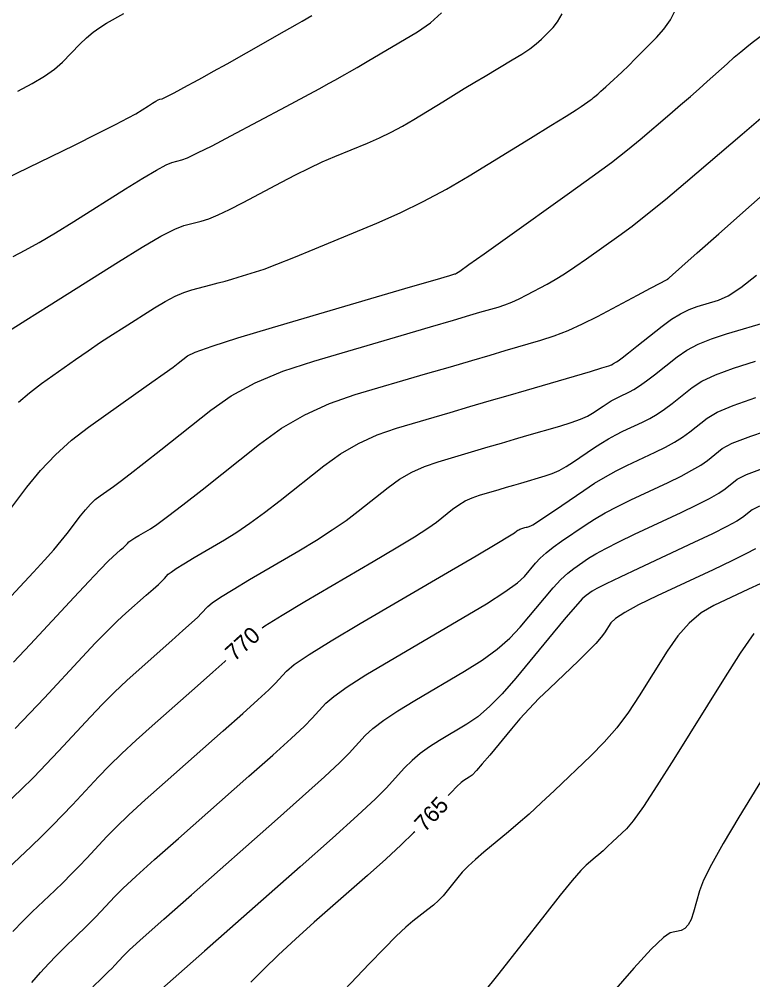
# Model space of a CAD drawing. Extents: x 2082232 to 2083549, y 592624 to 593832.
# Drawn here: x 2083459.8 to 2083491.12, y 592766.54 to 592807.54 of the extents above; entities that cross this region are included whole.
import ezdxf

# ---------------------------------------------------------------- set-up
doc = ezdxf.new("R2010")
doc.units = 0
doc.layers.add('DT_X_Contour_Major', color=7, linetype='Continuous')
doc.layers.add('DT_X_Contour_Minor', color=7, linetype='Continuous')

msp = doc.modelspace()

# ---------------------------------------------------------------- linework, layer by layer
at = {"layer": 'DT_X_Contour_Major'}
for points in [[(2083459.735, 592804.471), (2083460.356, 592804.793), (2083460.881, 592805.106), (2083461.308, 592805.409), (2083461.638, 592805.702), (2083462.39, 592806.473), (2083462.672, 592806.745), (2083462.953, 592806.985), (2083463.235, 592807.191), (2083463.517, 592807.365), (2083464.268, 592807.784)], [(2083458.618, 592785.569), (2083460.119, 592787.562), (2083460.706, 592788.284), (2083461.342, 592788.952), (2083462.027, 592789.567), (2083462.76, 592790.13), (2083464.781, 592791.56), (2083465.463, 592792.043), (2083465.991, 592792.422), (2083466.366, 592792.695), (2083466.589, 592792.864), (2083466.978, 592793.172), (2083467.314, 592793.335), (2083468.03, 592793.59), (2083469.127, 592793.939), (2083470.603, 592794.382), (2083475.048, 592795.685), (2083476.507, 592796.113), (2083477.551, 592796.42), (2083478.181, 592796.604), (2083478.396, 592796.667), (2083478.415, 592796.673), (2083478.422, 592796.676), (2083478.43, 592796.679), (2083478.438, 592796.682), (2083478.446, 592796.686), (2083478.468, 592796.698), (2083478.604, 592796.793), (2083478.996, 592797.071), (2083479.643, 592797.531), (2083480.546, 592798.173), (2083483.294, 592800.128), (2083484.255, 592800.82), (2083485.078, 592801.431), (2083485.762, 592801.959), (2083486.307, 592802.406), (2083487.577, 592803.489), (2083488.033, 592803.88), (2083488.45, 592804.241), (2083488.828, 592804.573), (2083489.167, 592804.875), (2083490.018, 592805.641), (2083490.324, 592805.913), (2083490.604, 592806.153), (2083490.857, 592806.362), (2083491.083, 592806.54), (2083491.652, 592806.974)], [(2083470.169, 592781.57), (2083470.284, 592781.648), (2083471.02, 592782.106), (2083471.994, 592782.685), (2083474.906, 592784.39), (2083475.894, 592784.976), (2083476.673, 592785.452), (2083477.244, 592785.82), (2083477.607, 592786.079), (2083478.296, 592786.625), (2083478.561, 592786.816), (2083478.842, 592786.979), (2083479.137, 592787.114), (2083479.446, 592787.221), (2083480.292, 592787.469), (2083480.605, 592787.561), (2083480.91, 592787.65), (2083481.207, 592787.737), (2083482.257, 592788.044), (2083482.546, 592788.144), (2083482.844, 592788.278), (2083483.15, 592788.446), (2083483.464, 592788.647), (2083484.315, 592789.228), (2083484.632, 592789.437), (2083484.948, 592789.628), (2083485.262, 592789.801), (2083485.573, 592789.955), (2083486.401, 592790.343), (2083486.713, 592790.502), (2083487.029, 592790.689), (2083487.347, 592790.903), (2083487.668, 592791.144), (2083488.53, 592791.824), (2083488.941, 592792.085), (2083489.529, 592792.359), (2083490.295, 592792.645), (2083491.237, 592792.944)], [(2083491.226, 592784.928), (2083490.821, 592784.716), (2083490.22, 592784.421), (2083489.423, 592784.043), (2083487.037, 592782.926), (2083486.242, 592782.54), (2083485.646, 592782.219), (2083485.25, 592781.963), (2083485.052, 592781.773), (2083484.791, 592781.353), (2083484.647, 592781.16), (2083484.412, 592780.896), (2083484.086, 592780.562), (2083483.669, 592780.156), (2083482.434, 592778.98), (2083481.986, 592778.541), (2083481.566, 592778.107), (2083481.174, 592777.678), (2083480.811, 592777.254), (2083479.883, 592776.129), (2083479.567, 592775.754), (2083479.317, 592775.471), (2083479.132, 592775.282), (2083479.013, 592775.185), (2083478.782, 592775.05), (2083478.665, 592774.959), (2083478.484, 592774.789), (2083478.24, 592774.54), (2083478.112, 592774.401)], [(2083454.974, 592766.411), (2083455.298, 592766.825), (2083455.667, 592767.278), (2083456.08, 592767.77), (2083457.244, 592769.133), (2083457.685, 592769.635), (2083458.133, 592770.122), (2083458.59, 592770.591), (2083459.054, 592771.044), (2083460.304, 592772.229), (2083460.766, 592772.674), (2083461.215, 592773.12), (2083461.651, 592773.566), (2083462.074, 592774.013), (2083463.185, 592775.206), (2083463.64, 592775.678), (2083464.173, 592776.198), (2083464.783, 592776.766), (2083465.472, 592777.383), (2083467.41, 592779.092), (2083468.064, 592779.672), (2083468.572, 592780.131), (2083468.614, 592780.17)], [(2083476.682, 592772.863), (2083476.632, 592772.811), (2083476.103, 592772.3), (2083475.445, 592771.694), (2083474.66, 592770.993), (2083472.395, 592768.997), (2083471.589, 592768.275), (2083470.869, 592767.608), (2083470.235, 592766.996), (2083469.687, 592766.437)]]:
    msp.add_lwpolyline(points, dxfattribs=at)
at = {"layer": 'DT_X_Contour_Minor'}
for points in [[(2083459.199, 592800.729), (2083462.15, 592802.17), (2083463.144, 592802.658), (2083463.912, 592803.043), (2083464.454, 592803.326), (2083464.77, 592803.505), (2083465.31, 592803.845), (2083465.493, 592803.958), (2083465.634, 592804.041), (2083465.734, 592804.096), (2083465.794, 592804.12), (2083465.897, 592804.147), (2083465.959, 592804.17), (2083466.064, 592804.22), (2083466.214, 592804.296), (2083466.409, 592804.398), (2083466.988, 592804.706), (2083467.256, 592804.851), (2083467.625, 592805.055), (2083468.096, 592805.318), (2083468.669, 592805.64), (2083470.332, 592806.578), (2083470.896, 592806.897), (2083471.343, 592807.151), (2083471.672, 592807.339), (2083471.883, 592807.462), (2083472.289, 592807.702)], [(2083459.345, 592794.228), (2083460.084, 592794.697), (2083461.073, 592795.32), (2083464.041, 592797.187), (2083465.049, 592797.808), (2083465.849, 592798.273), (2083466.441, 592798.58), (2083466.824, 592798.73), (2083467.568, 592798.922), (2083467.888, 592799.025), (2083468.293, 592799.193), (2083468.781, 592799.424), (2083469.353, 592799.719), (2083470.991, 592800.59), (2083471.594, 592800.903), (2083472.174, 592801.189), (2083472.731, 592801.447), (2083473.266, 592801.677), (2083474.661, 592802.254), (2083475.178, 592802.479), (2083475.679, 592802.721), (2083476.167, 592802.981), (2083476.64, 592803.258), (2083477.882, 592804.02), (2083478.344, 592804.302), (2083478.798, 592804.578), (2083479.245, 592804.847), (2083479.684, 592805.109), (2083480.846, 592805.799), (2083481.25, 592806.048), (2083481.592, 592806.28), (2083481.872, 592806.494), (2083482.091, 592806.691), (2083482.59, 592807.19), (2083482.78, 592807.429), (2083482.974, 592807.772)], [(2083459.533, 592797.412), (2083460.044, 592797.676), (2083460.646, 592798.014), (2083461.339, 592798.425), (2083462.122, 592798.91), (2083464.333, 592800.3), (2083465.078, 592800.762), (2083465.656, 592801.103), (2083466.066, 592801.324), (2083466.309, 592801.425), (2083466.733, 592801.534), (2083466.982, 592801.629), (2083467.414, 592801.832), (2083468.028, 592802.142), (2083468.824, 592802.56), (2083471.19, 592803.819), (2083471.986, 592804.244), (2083472.598, 592804.572), (2083473.028, 592804.804), (2083473.276, 592804.94), (2083473.691, 592805.174), (2083473.902, 592805.295), (2083474.224, 592805.483), (2083474.657, 592805.737), (2083475.201, 592806.059), (2083476.799, 592807.004), (2083477.354, 592807.384), (2083477.819, 592807.812)], [(2083459.77, 592791.196), (2083460.23, 592791.594), (2083460.748, 592791.985), (2083462.204, 592793.016), (2083462.743, 592793.392), (2083463.267, 592793.749), (2083463.776, 592794.085), (2083464.271, 592794.401), (2083465.568, 592795.218), (2083466.033, 592795.495), (2083466.453, 592795.717), (2083466.828, 592795.881), (2083467.159, 592795.989), (2083467.982, 592796.201), (2083468.287, 592796.281), (2083468.583, 592796.362), (2083468.87, 592796.444), (2083469.149, 592796.528), (2083469.883, 592796.753), (2083470.248, 592796.878), (2083470.792, 592797.084), (2083471.516, 592797.372), (2083472.42, 592797.742), (2083475.069, 592798.838), (2083476.06, 592799.272), (2083477.048, 592799.754), (2083478.033, 592800.283), (2083479.013, 592800.86), (2083481.624, 592802.462), (2083482.494, 592802.996), (2083483.145, 592803.4), (2083483.578, 592803.672), (2083483.792, 592803.812), (2083484.071, 592804.011), (2083484.169, 592804.081), (2083484.252, 592804.142), (2083484.32, 592804.195), (2083484.374, 592804.239), (2083484.499, 592804.345), (2083484.555, 592804.394), (2083484.632, 592804.462), (2083484.729, 592804.549), (2083484.847, 592804.654), (2083485.186, 592804.96), (2083485.34, 592805.102), (2083485.545, 592805.299), (2083485.803, 592805.552), (2083486.112, 592805.861), (2083487.007, 592806.756), (2083487.323, 592807.114), (2083487.599, 592807.516), (2083487.835, 592807.963)], [(2083459.074, 592782.503), (2083460.413, 592783.941), (2083460.879, 592784.449), (2083461.272, 592784.892), (2083461.594, 592785.271), (2083461.842, 592785.585), (2083462.409, 592786.338), (2083462.622, 592786.604), (2083462.833, 592786.836), (2083463.045, 592787.035), (2083463.256, 592787.201), (2083463.817, 592787.598), (2083464.101, 592787.808), (2083464.533, 592788.139), (2083465.113, 592788.592), (2083465.84, 592789.166), (2083467.976, 592790.86), (2083468.852, 592791.467), (2083469.876, 592792.017), (2083471.05, 592792.511), (2083472.372, 592792.949), (2083476.096, 592794.042), (2083477.355, 592794.411), (2083478.336, 592794.699), (2083479.04, 592794.905), (2083479.468, 592795.03), (2083480.238, 592795.256), (2083480.531, 592795.351), (2083480.833, 592795.469), (2083481.144, 592795.608), (2083481.465, 592795.77), (2083482.331, 592796.23), (2083482.679, 592796.427), (2083483.076, 592796.673), (2083483.521, 592796.967), (2083484.015, 592797.311), (2083485.394, 592798.292), (2083485.96, 592798.711), (2083486.623, 592799.231), (2083487.383, 592799.851), (2083488.24, 592800.573), (2083490.655, 592802.632), (2083491.454, 592803.314)], [(2083459.554, 592780.102), (2083460.267, 592780.856), (2083462.139, 592782.868), (2083462.769, 592783.542), (2083463.254, 592784.054), (2083463.595, 592784.405), (2083463.791, 592784.595), (2083464.121, 592784.886), (2083464.232, 592784.984), (2083464.318, 592785.063), (2083464.38, 592785.12), (2083464.416, 592785.157), (2083464.481, 592785.227), (2083464.525, 592785.263), (2083464.61, 592785.321), (2083464.735, 592785.399), (2083464.901, 592785.497), (2083465.396, 592785.787), (2083465.674, 592785.974), (2083466.134, 592786.315), (2083466.777, 592786.81), (2083467.604, 592787.46), (2083470.051, 592789.401), (2083470.995, 592790.079), (2083471.991, 592790.658), (2083473.04, 592791.137), (2083474.141, 592791.517), (2083477.145, 592792.399), (2083478.203, 592792.709), (2083479.121, 592792.978), (2083479.9, 592793.206), (2083480.54, 592793.393), (2083482.06, 592793.838), (2083482.64, 592794.027), (2083483.236, 592794.259), (2083483.851, 592794.534), (2083484.483, 592794.853), (2083486.193, 592795.762), (2083486.755, 592796.06), (2083487.157, 592796.274), (2083487.4, 592796.404), (2083487.484, 592796.449), (2083487.495, 592796.457), (2083487.5, 592796.461), (2083487.506, 592796.466), (2083487.514, 592796.472), (2083487.523, 592796.48), (2083487.55, 592796.503), (2083487.69, 592796.627), (2083488.088, 592796.981), (2083488.746, 592797.564), (2083489.662, 592798.379), (2083492.452, 592800.856)], [(2083459.618, 592777.273), (2083460.253, 592777.924), (2083460.869, 592778.575), (2083462.488, 592780.314), (2083463.059, 592780.92), (2083463.56, 592781.435), (2083463.991, 592781.859), (2083464.351, 592782.191), (2083465.217, 592782.954), (2083465.509, 592783.214), (2083465.736, 592783.419), (2083465.898, 592783.569), (2083465.994, 592783.665), (2083466.162, 592783.85), (2083466.279, 592783.946), (2083466.501, 592784.096), (2083466.83, 592784.301), (2083467.265, 592784.56), (2083468.566, 592785.322), (2083469.08, 592785.641), (2083469.647, 592786.027), (2083470.266, 592786.48), (2083470.938, 592787), (2083472.799, 592788.476), (2083473.517, 592788.991), (2083474.275, 592789.431), (2083475.072, 592789.796), (2083475.909, 592790.085), (2083478.194, 592790.755), (2083479.04, 592791.004), (2083479.865, 592791.245), (2083480.668, 592791.48), (2083481.449, 592791.709), (2083483.503, 592792.31), (2083484.18, 592792.509), (2083484.67, 592792.656), (2083484.974, 592792.75), (2083485.09, 592792.792), (2083485.151, 592792.834), (2083485.174, 592792.849), (2083485.197, 592792.863), (2083485.22, 592792.875), (2083485.242, 592792.886), (2083485.302, 592792.914), (2083485.372, 592792.963), (2083485.539, 592793.091), (2083485.802, 592793.296), (2083486.161, 592793.579), (2083487.248, 592794.437), (2083487.648, 592794.731), (2083488.031, 592794.97), (2083488.397, 592795.154), (2083488.747, 592795.282), (2083489.658, 592795.552), (2083490.066, 592795.737), (2083490.606, 592796.09), (2083491.278, 592796.611)], [(2083459.297, 592774.102), (2083459.865, 592774.649), (2083460.416, 592775.196), (2083460.952, 592775.745), (2083461.472, 592776.294), (2083462.836, 592777.76), (2083463.35, 592778.299), (2083463.867, 592778.817), (2083464.387, 592779.313), (2083464.911, 592779.787), (2083466.314, 592781.023), (2083466.787, 592781.443), (2083467.154, 592781.775), (2083467.415, 592782.018), (2083467.571, 592782.174), (2083467.844, 592782.473), (2083468.033, 592782.629), (2083468.393, 592782.872), (2083468.925, 592783.203), (2083469.629, 592783.622), (2083471.736, 592784.856), (2083472.487, 592785.308), (2083473.16, 592785.74), (2083473.755, 592786.15), (2083474.272, 592786.54), (2083475.548, 592787.55), (2083476.039, 592787.904), (2083476.558, 592788.205), (2083477.104, 592788.455), (2083477.678, 592788.653), (2083479.243, 592789.112), (2083479.823, 592789.282), (2083480.387, 592789.448), (2083480.937, 592789.609), (2083481.473, 592789.765), (2083482.88, 592790.177), (2083483.363, 592790.327), (2083483.757, 592790.467), (2083484.062, 592790.598), (2083484.277, 592790.719), (2083484.733, 592791.031), (2083484.903, 592791.143), (2083485.073, 592791.245), (2083485.241, 592791.338), (2083485.408, 592791.421), (2083485.852, 592791.629), (2083486.043, 592791.733), (2083486.284, 592791.89), (2083486.575, 592792.099), (2083486.915, 592792.361), (2083487.889, 592793.13), (2083488.294, 592793.408), (2083488.78, 592793.664), (2083489.346, 592793.9), (2083489.992, 592794.113), (2083491.822, 592794.655)], [(2083459.529, 592768.604), (2083459.962, 592769.061), (2083460.347, 592769.442), (2083461.311, 592770.356), (2083461.668, 592770.699), (2083462.014, 592771.043), (2083462.35, 592771.387), (2083462.676, 592771.732), (2083463.533, 592772.652), (2083463.93, 592773.057), (2083464.479, 592773.579), (2083465.18, 592774.22), (2083466.032, 592774.979), (2083468.507, 592777.161), (2083469.342, 592777.901), (2083469.99, 592778.487), (2083470.451, 592778.917), (2083470.725, 592779.192), (2083471.207, 592779.719), (2083471.54, 592779.994), (2083472.176, 592780.423), (2083473.115, 592781.008), (2083474.358, 592781.747), (2083478.076, 592783.925), (2083479.301, 592784.643), (2083480.187, 592785.165), (2083480.733, 592785.49), (2083480.941, 592785.619), (2083481.044, 592785.7), (2083481.083, 592785.728), (2083481.125, 592785.753), (2083481.169, 592785.773), (2083481.215, 592785.789), (2083481.387, 592785.839), (2083481.433, 592785.853), (2083481.477, 592785.865), (2083481.52, 592785.878), (2083481.633, 592785.911), (2083481.729, 592785.962), (2083481.93, 592786.089), (2083482.238, 592786.294), (2083482.652, 592786.574), (2083483.896, 592787.426), (2083484.362, 592787.732), (2083484.824, 592788.011), (2083485.283, 592788.264), (2083485.739, 592788.49), (2083486.951, 592789.058), (2083487.384, 592789.272), (2083487.773, 592789.488), (2083488.119, 592789.706), (2083488.422, 592789.927), (2083489.17, 592790.518), (2083489.588, 592790.762), (2083490.279, 592791.054), (2083491.244, 592791.391)], [(2083460.33, 592766.419), (2083460.712, 592766.859), (2083461.058, 592767.243), (2083461.367, 592767.57), (2083461.64, 592767.84), (2083462.318, 592768.483), (2083462.569, 592768.724), (2083462.813, 592768.966), (2083463.049, 592769.208), (2083463.279, 592769.451), (2083463.882, 592770.099), (2083464.22, 592770.435), (2083464.785, 592770.961), (2083465.576, 592771.674), (2083466.592, 592772.575), (2083469.604, 592775.229), (2083470.619, 592776.13), (2083471.408, 592776.843), (2083471.969, 592777.366), (2083472.302, 592777.701), (2083472.889, 592778.342), (2083473.226, 592778.637), (2083473.796, 592779.04), (2083474.6, 592779.552), (2083475.636, 592780.174), (2083478.713, 592781.975), (2083479.744, 592782.593), (2083480.531, 592783.095), (2083481.073, 592783.481), (2083481.37, 592783.751), (2083481.837, 592784.317), (2083482.038, 592784.534), (2083482.289, 592784.764), (2083482.591, 592785.005), (2083482.944, 592785.258), (2083483.952, 592785.947), (2083484.357, 592786.208), (2083484.818, 592786.475), (2083485.334, 592786.747), (2083485.905, 592787.025), (2083487.501, 592787.772), (2083488.055, 592788.041), (2083488.518, 592788.287), (2083488.892, 592788.51), (2083489.175, 592788.709), (2083489.811, 592789.211), (2083490.235, 592789.44), (2083491.028, 592789.748), (2083492.193, 592790.137)], [(2083462.933, 592766.237), (2083463.325, 592766.61), (2083463.47, 592766.749), (2083463.611, 592766.889), (2083463.748, 592767.029), (2083463.881, 592767.17), (2083464.23, 592767.545), (2083464.511, 592767.814), (2083465.091, 592768.342), (2083465.972, 592769.127), (2083467.152, 592770.171), (2083470.7, 592773.298), (2083471.897, 592774.36), (2083472.825, 592775.199), (2083473.486, 592775.815), (2083473.879, 592776.21), (2083474.571, 592776.965), (2083474.897, 592777.271), (2083475.359, 592777.623), (2083475.955, 592778.021), (2083476.685, 592778.466), (2083478.813, 592779.712), (2083479.559, 592780.179), (2083480.203, 592780.647), (2083480.745, 592781.116), (2083481.184, 592781.585), (2083482.217, 592782.836), (2083482.586, 592783.267), (2083482.918, 592783.622), (2083483.213, 592783.9), (2083483.47, 592784.101), (2083484.107, 592784.537), (2083484.409, 592784.723), (2083484.837, 592784.956), (2083485.391, 592785.234), (2083486.07, 592785.559), (2083488.051, 592786.487), (2083488.725, 592786.81), (2083489.263, 592787.086), (2083489.664, 592787.313), (2083489.929, 592787.492), (2083490.452, 592787.905), (2083490.848, 592788.107), (2083491.644, 592788.403)], [(2083491.403, 592786.757), (2083491.092, 592786.599), (2083490.682, 592786.275), (2083490.437, 592786.117), (2083490.008, 592785.885), (2083489.396, 592785.58), (2083488.601, 592785.201), (2083486.236, 592784.094), (2083485.448, 592783.722), (2083484.856, 592783.437), (2083484.461, 592783.238), (2083484.263, 592783.127), (2083483.997, 592782.945), (2083483.834, 592782.794), (2083483.547, 592782.479), (2083483.134, 592782), (2083482.597, 592781.355), (2083480.997, 592779.419), (2083480.417, 592778.751), (2083479.876, 592778.2), (2083479.375, 592777.766), (2083478.913, 592777.448), (2083477.734, 592776.758), (2083477.31, 592776.49), (2083476.921, 592776.206), (2083476.569, 592775.905), (2083476.252, 592775.588), (2083475.457, 592774.719), (2083475.004, 592774.265), (2083474.243, 592773.555), (2083473.174, 592772.589), (2083471.797, 592771.367), (2083467.713, 592767.767), (2083466.368, 592766.581), (2083465.398, 592765.723)], [(2083491.434, 592783.445), (2083490.939, 592783.211), (2083489.458, 592782.517), (2083488.916, 592782.2), (2083488.402, 592781.769), (2083487.915, 592781.223), (2083487.456, 592780.564), (2083486.268, 592778.654), (2083485.805, 592777.958), (2083485.307, 592777.301), (2083484.773, 592776.683), (2083484.205, 592776.105), (2083482.643, 592774.617), (2083482.081, 592774.088), (2083481.568, 592773.617), (2083481.102, 592773.205), (2083480.686, 592772.852), (2083479.639, 592771.986), (2083479.274, 592771.676), (2083478.966, 592771.392), (2083478.713, 592771.136), (2083478.517, 592770.908), (2083478.068, 592770.334), (2083477.89, 592770.123), (2083477.694, 592769.919), (2083477.48, 592769.723), (2083477.247, 592769.535), (2083476.602, 592769.043), (2083476.304, 592768.791), (2083475.894, 592768.403), (2083475.372, 592767.88), (2083474.738, 592767.222), (2083472.899, 592765.287)], [(2083491.158, 592781.318), (2083490.581, 592780.483), (2083489.86, 592779.355), (2083487.745, 592775.955), (2083487.023, 592774.813), (2083486.445, 592773.938), (2083486.009, 592773.328), (2083485.717, 592772.984), (2083485.128, 592772.423), (2083484.916, 592772.224), (2083484.722, 592772.046), (2083484.547, 592771.891), (2083484.39, 592771.758), (2083483.995, 592771.431), (2083483.774, 592771.207), (2083483.406, 592770.779), (2083482.892, 592770.147), (2083482.231, 592769.312), (2083480.273, 592766.812), (2083479.573, 592765.948)], [(2083492.53, 592776.751), (2083490.525, 592773.48), (2083489.856, 592772.364), (2083489.351, 592771.468), (2083489.012, 592770.794), (2083488.837, 592770.34), (2083488.59, 592769.423), (2083488.487, 592769.117), (2083488.363, 592768.887), (2083488.219, 592768.731), (2083488.055, 592768.651), (2083487.589, 592768.539), (2083487.3, 592768.344), (2083486.783, 592767.845), (2083486.037, 592767.042), (2083485.063, 592765.934)]]:
    msp.add_lwpolyline(points, dxfattribs=at)

# ---------------------------------------------------------------- texts
at = {"layer": 'DT_X_Contour_Major'}
for s, rotation, p in [('770', 41.9925, (2083468.985, 592780.106)), ('765', 47.1031, (2083477.115, 592772.807))]:
    msp.add_text(s, height=0.7, rotation=rotation, dxfattribs=at).set_placement(p)

doc.saveas('drawing.dxf')
